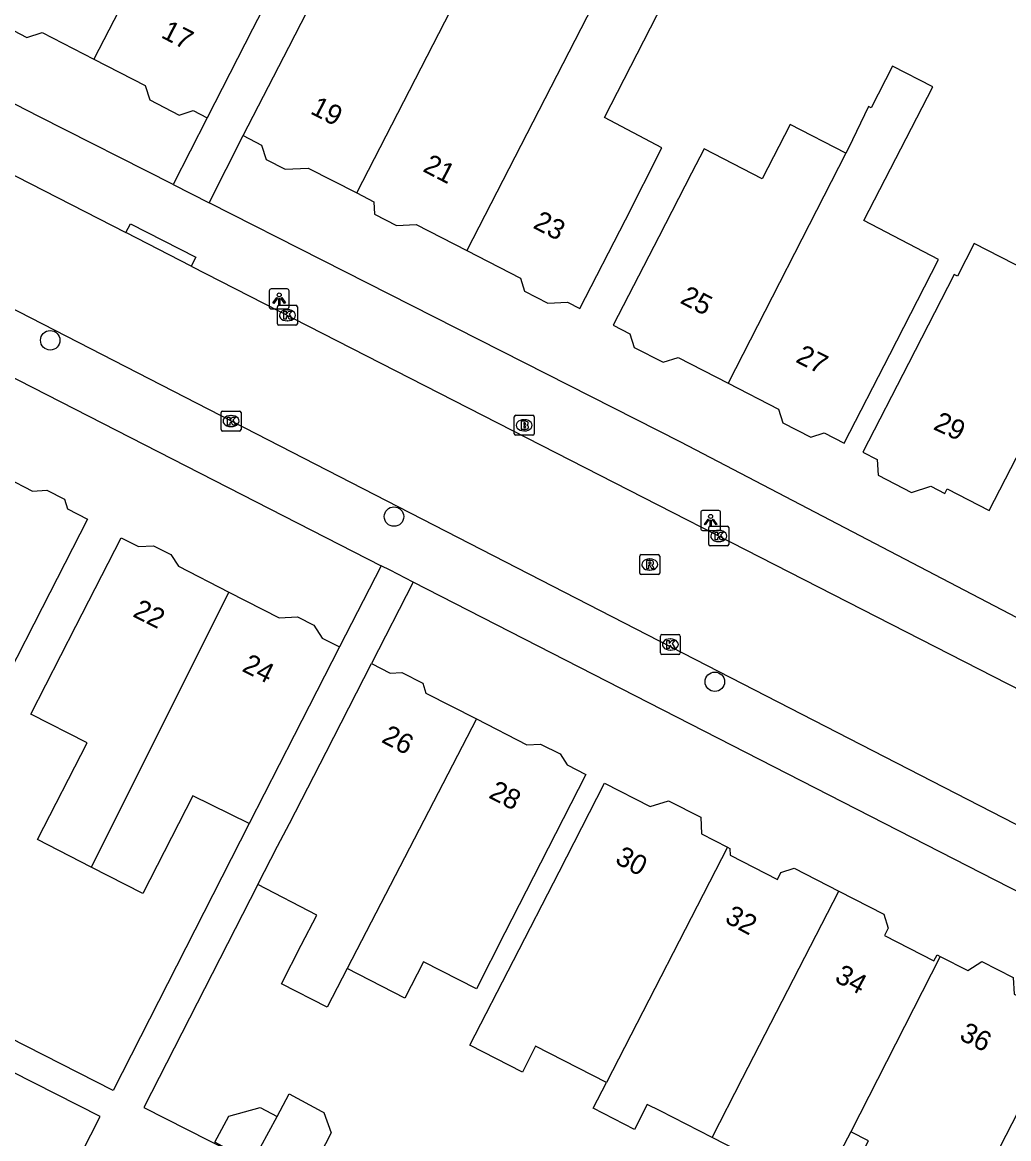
# Model space of a CAD drawing. Extents: x 160356 to 161355, y 381727 to 382845.
# Drawn here: x 161066.7 to 161116.2, y 382398.2 to 382454.3 of the extents above; entities that cross this region are included whole.
import ezdxf

# ---------------------------------------------------------------- set-up
doc = ezdxf.new("R2010")
doc.units = 0
for name, color, linetype in [('IMGEO_Boom', 7, 'Continuous'), ('IMGEO_Brandkraan', 7, 'Continuous'), ('IMGEO_Kolk', 7, 'Continuous'), ('IMGEO_Lichtpunt', 7, 'Continuous'), ('IMGEO_Pand', 7, 'Continuous'), ('IMGEO_Pand_nummerreeks', 7, 'Continuous'), ('IMGEO_Rijbaan_lokaal_open', 7, 'Continuous'), ('IMGEO_Rioolput', 7, 'Continuous'), ('IMGEO_Voetpad_open', 7, 'Continuous')]:
    doc.layers.add(name, color=color, linetype=linetype)

msp = doc.modelspace()

# ---------------------------------------------------------------- linework, layer by layer
at = {"layer": 'IMGEO_Boom'}
for centre in [(161068.063, 382438.303), (161085.314, 382429.45), (161101.414, 382421.157)]:
    msp.add_circle(centre, 0.489, dxfattribs=at)
at = {"layer": 'IMGEO_Brandkraan'}
for p, q in [((161091.349, 382433.609), (161091.349, 382434.461)), ((161091.424, 382434.535), (161092.276, 382434.535)), ((161091.837, 382434.315), (161091.862, 382434.315)), ((161092.35, 382434.461), (161092.35, 382433.609)), ((161091.86, 382433.755), (161091.835, 382433.755)), ((161092.276, 382433.535), (161091.424, 382433.535))]:
    msp.add_line(p, q, dxfattribs=at)
for points in [[(161091.349, 382433.609), (161091.349, 382434.461)], [(161091.424, 382434.535), (161092.276, 382434.535)], [(161091.697, 382434.235), (161091.697, 382433.835), (161091.91, 382433.835)], [(161091.928, 382434.235), (161091.697, 382434.235)], [(161092.35, 382434.461), (161092.35, 382433.609)], [(161091.876, 382434.154), (161091.822, 382434.154), (161091.822, 382434.078)], [(161091.822, 382434.078), (161091.875, 382434.078)], [(161091.884, 382434.002), (161091.822, 382434.002), (161091.822, 382433.921)], [(161091.822, 382433.921), (161091.884, 382433.921)], [(161092.276, 382433.535), (161091.424, 382433.535)]]:
    msp.add_lwpolyline(points, dxfattribs=at)
for centre, radius, start, end in [((161091.426, 382434.459), 0.0765, 91.552, 178.448), ((161091.426, 382434.459), 0.0765, 91.552, 178.448), ((161091.932, 382434.09), 0.145, 59.4692, 91.5367), ((161092.274, 382434.459), 0.0765, 1.552, 88.448), ((161092.274, 382434.459), 0.0765, 1.552, 88.448), ((161091.877, 382434.116), 0.0379, 267.8285, 90.9355), ((161091.885, 382433.961), 0.0404, 269.8759, 90.5077), ((161091.916, 382434.086), 0.251, 268.6676, 293.5347), ((161091.957, 382434.137), 0.0922, 285.5137, 58.1501), ((161091.962, 382433.945), 0.105, 301.3115, 78.989), ((161091.426, 382433.611), 0.0765, 181.552, 268.448), ((161091.426, 382433.611), 0.0765, 181.552, 268.448), ((161092.274, 382433.611), 0.0765, 271.552, 358.448), ((161092.274, 382433.611), 0.0765, 271.552, 358.448)]:
    msp.add_arc(centre, radius, start, end, dxfattribs=at)
for centre, major_axis, ratio, start_param, end_param in [((161091.836, 382434.035), (-0.387, 0.002), 0.722429, 4.712389, 7.853982), ((161091.861, 382434.035), (-0.39, 0.002), 0.717154, 1.570796, 4.712389)]:
    msp.add_ellipse(centre, major_axis=major_axis, ratio=ratio, start_param=start_param, end_param=end_param, dxfattribs=at)
at = {"layer": 'IMGEO_Kolk'}
for p, q in [((161079.464, 382439.133), (161079.464, 382439.985)), ((161079.539, 382440.059), (161080.391, 382440.059)), ((161079.952, 382439.839), (161079.977, 382439.839)), ((161080.465, 382439.985), (161080.465, 382439.133)), ((161079.975, 382439.279), (161079.95, 382439.279)), ((161080.391, 382439.059), (161079.539, 382439.059)), ((161076.636, 382433.82), (161076.636, 382434.672)), ((161076.711, 382434.746), (161077.563, 382434.746)), ((161077.124, 382434.526), (161077.149, 382434.526)), ((161077.637, 382434.672), (161077.637, 382433.82)), ((161077.563, 382433.746), (161076.711, 382433.746)), ((161077.147, 382433.966), (161077.122, 382433.966)), ((161101.109, 382428.049), (161101.109, 382428.901)), ((161101.184, 382428.975), (161102.036, 382428.975)), ((161101.597, 382428.755), (161101.622, 382428.755)), ((161102.11, 382428.901), (161102.11, 382428.049)), ((161101.62, 382428.195), (161101.595, 382428.195)), ((161102.036, 382427.975), (161101.184, 382427.975)), ((161098.681, 382422.601), (161098.681, 382423.453)), ((161098.756, 382423.527), (161099.608, 382423.527)), ((161099.169, 382423.307), (161099.194, 382423.307)), ((161099.682, 382423.453), (161099.682, 382422.601)), ((161099.608, 382422.527), (161098.756, 382422.527)), ((161099.192, 382422.747), (161099.167, 382422.747))]:
    msp.add_line(p, q, dxfattribs=at)
for points in [[(161079.464, 382439.133), (161079.464, 382439.985)], [(161079.539, 382440.059), (161080.391, 382440.059)], [(161080.465, 382439.985), (161080.465, 382439.133)], [(161079.785, 382439.759), (161079.908, 382439.759), (161079.908, 382439.608), (161080.038, 382439.759), (161080.202, 382439.759), (161080.056, 382439.608), (161080.209, 382439.359), (161080.057, 382439.359), (161079.972, 382439.523), (161079.908, 382439.456), (161079.908, 382439.359), (161079.785, 382439.359), (161079.785, 382439.759)], [(161080.391, 382439.059), (161079.539, 382439.059)], [(161076.636, 382433.82), (161076.636, 382434.672)], [(161076.711, 382434.746), (161077.563, 382434.746)], [(161076.957, 382434.446), (161077.08, 382434.446), (161077.08, 382434.295), (161077.21, 382434.446), (161077.374, 382434.446), (161077.228, 382434.295), (161077.381, 382434.046), (161077.229, 382434.046), (161077.144, 382434.21), (161077.08, 382434.143), (161077.08, 382434.046), (161076.957, 382434.046), (161076.957, 382434.446)], [(161077.637, 382434.672), (161077.637, 382433.82)], [(161077.563, 382433.746), (161076.711, 382433.746)], [(161101.109, 382428.049), (161101.109, 382428.901)], [(161101.184, 382428.975), (161102.036, 382428.975)], [(161101.43, 382428.675), (161101.553, 382428.675), (161101.553, 382428.524), (161101.683, 382428.675), (161101.847, 382428.675), (161101.701, 382428.524), (161101.854, 382428.275), (161101.702, 382428.275), (161101.617, 382428.439), (161101.553, 382428.372), (161101.553, 382428.275), (161101.43, 382428.275), (161101.43, 382428.675)], [(161102.11, 382428.901), (161102.11, 382428.049)], [(161102.036, 382427.975), (161101.184, 382427.975)], [(161098.681, 382422.601), (161098.681, 382423.453)], [(161098.756, 382423.527), (161099.608, 382423.527)], [(161099.002, 382423.227), (161099.125, 382423.227), (161099.125, 382423.076), (161099.255, 382423.227), (161099.419, 382423.227), (161099.273, 382423.076), (161099.426, 382422.827), (161099.274, 382422.827), (161099.189, 382422.991), (161099.125, 382422.924), (161099.125, 382422.827), (161099.002, 382422.827), (161099.002, 382423.227)], [(161099.682, 382423.453), (161099.682, 382422.601)], [(161099.608, 382422.527), (161098.756, 382422.527)]]:
    msp.add_lwpolyline(points, dxfattribs=at)
for centre, start, end in [((161079.541, 382439.983), 91.552, 178.448), ((161079.541, 382439.983), 91.552, 178.448), ((161080.389, 382439.983), 1.552, 88.448), ((161080.389, 382439.983), 1.552, 88.448), ((161079.541, 382439.135), 181.552, 268.448), ((161079.541, 382439.135), 181.552, 268.448), ((161080.389, 382439.135), 271.552, 358.448), ((161080.389, 382439.135), 271.552, 358.448), ((161076.713, 382434.67), 91.552, 178.448), ((161076.713, 382434.67), 91.552, 178.448), ((161077.561, 382434.67), 1.552, 88.448), ((161077.561, 382434.67), 1.552, 88.448), ((161076.713, 382433.822), 181.552, 268.448), ((161076.713, 382433.822), 181.552, 268.448), ((161077.561, 382433.822), 271.552, 358.448), ((161077.561, 382433.822), 271.552, 358.448), ((161101.186, 382428.899), 91.552, 178.448), ((161101.186, 382428.899), 91.552, 178.448), ((161102.034, 382428.899), 1.552, 88.448), ((161102.034, 382428.899), 1.552, 88.448), ((161101.186, 382428.051), 181.552, 268.448), ((161101.186, 382428.051), 181.552, 268.448), ((161102.034, 382428.051), 271.552, 358.448), ((161102.034, 382428.051), 271.552, 358.448), ((161098.758, 382423.451), 91.552, 178.448), ((161098.758, 382423.451), 91.552, 178.448), ((161099.606, 382423.451), 1.552, 88.448), ((161099.606, 382423.451), 1.552, 88.448), ((161098.758, 382422.603), 181.552, 268.448), ((161098.758, 382422.603), 181.552, 268.448), ((161099.606, 382422.603), 271.552, 358.448), ((161099.606, 382422.603), 271.552, 358.448)]:
    msp.add_arc(centre, 0.0765, start, end, dxfattribs=at)
for centre, major_axis, ratio, start_param, end_param in [((161079.951, 382439.559), (-0.387, 0.002), 0.722429, 4.712389, 7.853982), ((161079.976, 382439.559), (-0.39, 0.002), 0.717154, 1.570796, 4.712389), ((161077.123, 382434.246), (-0.387, 0.002), 0.722429, 4.712389, 7.853982), ((161077.148, 382434.246), (-0.39, 0.002), 0.717154, 1.570796, 4.712389), ((161101.596, 382428.475), (-0.387, 0.002), 0.722429, 4.712389, 7.853982), ((161101.621, 382428.475), (-0.39, 0.002), 0.717154, 1.570796, 4.712389), ((161099.168, 382423.027), (-0.387, 0.002), 0.722429, 4.712389, 7.853982), ((161099.193, 382423.027), (-0.39, 0.002), 0.717154, 1.570796, 4.712389)]:
    msp.add_ellipse(centre, major_axis=major_axis, ratio=ratio, start_param=start_param, end_param=end_param, dxfattribs=at)
at = {"layer": 'IMGEO_Lichtpunt'}
for p, q in [((161079.055, 382440.784), (161079.055, 382439.977)), ((161079.055, 382440.784), (161079.055, 382439.977)), ((161079.957, 382440.879), (161079.149, 382440.879)), ((161079.957, 382440.879), (161079.149, 382440.879)), ((161080.051, 382439.977), (161080.051, 382440.784)), ((161080.051, 382439.977), (161080.051, 382440.784)), ((161079.149, 382439.883), (161079.957, 382439.883)), ((161079.149, 382439.883), (161079.957, 382439.883)), ((161101.607, 382429.755), (161100.799, 382429.755)), ((161101.607, 382429.755), (161100.799, 382429.755)), ((161100.705, 382429.66), (161100.705, 382428.853)), ((161100.705, 382429.66), (161100.705, 382428.853)), ((161101.701, 382428.853), (161101.701, 382429.66)), ((161101.701, 382428.853), (161101.701, 382429.66)), ((161100.799, 382428.759), (161101.607, 382428.759)), ((161100.799, 382428.759), (161101.607, 382428.759))]:
    msp.add_line(p, q, dxfattribs=at)
for points in [[(161079.429, 382440.448), (161079.468, 382440.42), (161079.28, 382440.158), (161079.242, 382440.185), (161079.429, 382440.448)], [(161079.531, 382440.4), (161079.578, 382440.4), (161079.578, 382440.078), (161079.531, 382440.078), (161079.531, 382440.4)], [(161079.641, 382440.42), (161079.679, 382440.447), (161079.866, 382440.185), (161079.827, 382440.157), (161079.641, 382440.42)], [(161101.079, 382429.324), (161101.118, 382429.296), (161100.93, 382429.034), (161100.892, 382429.061), (161101.079, 382429.324)], [(161101.181, 382429.276), (161101.228, 382429.276), (161101.228, 382428.954), (161101.181, 382428.954), (161101.181, 382429.276)], [(161101.291, 382429.296), (161101.329, 382429.323), (161101.516, 382429.061), (161101.477, 382429.033), (161101.291, 382429.296)]]:
    msp.add_lwpolyline(points, dxfattribs=at)
for centre in [(161079.554, 382440.582), (161101.204, 382429.458)]:
    msp.add_circle(centre, 0.0994, dxfattribs=at)
for centre, start, end in [((161079.149, 382440.784), 90, 180), ((161079.149, 382440.784), 90, 180), ((161079.957, 382440.784), 0, 90), ((161079.957, 382440.784), 0, 90), ((161079.149, 382439.977), 180, 270), ((161079.149, 382439.977), 180, 270), ((161079.957, 382439.977), 270, 0), ((161079.957, 382439.977), 270, 360), ((161100.799, 382429.66), 90, 180), ((161100.799, 382429.66), 90, 180), ((161101.607, 382429.66), 0, 90), ((161101.607, 382429.66), 0, 90), ((161100.799, 382428.853), 180, 270), ((161100.799, 382428.853), 180, 270), ((161101.607, 382428.853), 270, 0), ((161101.607, 382428.853), 270, 360)]:
    msp.add_arc(centre, 0.0946, start, end, dxfattribs=at)
at = {"layer": 'IMGEO_Pand'}
for points in [[(161076.817, 382465.155), (161076.598, 382465.267), (161077.805, 382467.615), (161078.003, 382468.001), (161075.824, 382469.12), (161075.626, 382468.734), (161073.587, 382464.768), (161072.994, 382465.073), (161072.255, 382465.453), (161070.819, 382462.659), (161068.773, 382463.704), (161066.783, 382459.832), (161064.497, 382455.385), (161065.301, 382454.972), (161065.546, 382454.207), (161066.897, 382453.513), (161067.658, 382453.757), (161070.245, 382452.427)], [(161076.817, 382465.155), (161070.245, 382452.427)], [(161088.961, 382442.808), (161091.656, 382441.423), (161091.866, 382440.767), (161093.026, 382440.171), (161094.018, 382440.219), (161094.638, 382439.901), (161096.924, 382444.348), (161098.752, 382447.971), (161095.875, 382449.492), (161098.84, 382455.261), (161098.643, 382455.362), (161100.196, 382458.383), (161097.64, 382459.697), (161097.096, 382458.638)], [(161097.096, 382458.638), (161088.961, 382442.808)], [(161079.735, 382456.887), (161078.217, 382453.927), (161075.931, 382449.48)], [(161077.751, 382448.582), (161080.037, 382453.029), (161081.909, 382456.682)], [(161083.443, 382445.701), (161089.032, 382456.579)], [(161070.245, 382452.427), (161072.828, 382451.099), (161073.062, 382450.37), (161074.532, 382449.614), (161075.232, 382449.839), (161075.931, 382449.48)], [(161102.09, 382436.147), (161104.611, 382434.851), (161104.834, 382434.156), (161106.225, 382433.441), (161106.894, 382433.655), (161107.909, 382433.134), (161110.195, 382437.581), (161112.63, 382442.355), (161108.898, 382444.319), (161112.35, 382451.035), (161110.336, 382452.07), (161109.258, 382449.972), (161109.129, 382450.038), (161108.128, 382447.953), (161107.995, 382447.694)], [(161107.995, 382447.694), (161105.187, 382449.138), (161103.784, 382446.41), (161100.876, 382447.912), (161100.25, 382446.701), (161098.597, 382443.505), (161096.311, 382439.058), (161097.152, 382438.626), (161097.369, 382437.948), (161098.819, 382437.203), (161099.569, 382437.443), (161102.09, 382436.147)], [(161077.751, 382448.582), (161078.67, 382448.109), (161078.904, 382447.381), (161079.852, 382446.894), (161081.012, 382446.95), (161083.443, 382445.701)], [(161107.995, 382447.694), (161102.09, 382436.147)], [(161083.443, 382445.701), (161084.299, 382445.261), (161084.329, 382444.642), (161085.447, 382444.067), (161086.42, 382444.115), (161088.961, 382442.808)], [(161111.134, 382437.14), (161108.848, 382432.693), (161109.565, 382432.324), (161109.604, 382431.527), (161111.285, 382430.663), (161112.255, 382430.974), (161112.953, 382430.615), (161113.067, 382430.836), (161115.181, 382429.749), (161118.702, 382436.598), (161119.668, 382436.101), (161121.955, 382440.548), (161122.845, 382442.28), (161119.836, 382443.827), (161118.435, 382441.103), (161114.428, 382443.163), (161113.587, 382441.526), (161113.43, 382441.607), (161111.134, 382437.14)], [(161064.585, 382432.061), (161067.177, 382430.734), (161067.895, 382430.77), (161068.779, 382430.317), (161068.935, 382429.836), (161069.94, 382429.321), (161067.662, 382424.871), (161065.964, 382421.556), (161065.001, 382419.677), (161062.842, 382419.512), (161061.851, 382420.019), (161060.841, 382418.137), (161060.017, 382416.603), (161057.419, 382417.933)], [(161070.114, 382411.854), (161067.428, 382413.229), (161069.916, 382418.088), (161067.092, 382419.534), (161069.348, 382423.94), (161071.627, 382428.39), (161072.494, 382427.946), (161073.251, 382427.984), (161074.118, 382427.54), (161074.496, 382426.956), (161077.025, 382425.661)], [(161077.025, 382425.661), (161070.114, 382411.854)], [(161077.025, 382425.661), (161079.555, 382424.365), (161080.478, 382424.412), (161081.29, 382423.996), (161081.709, 382423.349), (161082.58, 382422.903)], [(161082.58, 382422.903), (161080.302, 382418.453), (161078.048, 382414.038)], [(161078.475, 382410.98), (161079.466, 382412.9), (161080.065, 382414.04), (161081.903, 382417.622), (161084.182, 382422.072)], [(161084.182, 382422.072), (161085.125, 382421.589), (161085.703, 382421.618), (161086.756, 382421.079), (161086.914, 382420.589), (161089.448, 382419.291)], [(161089.448, 382419.291), (161091.981, 382417.994), (161092.672, 382418.029), (161093.646, 382417.53), (161093.999, 382416.984), (161094.946, 382416.499), (161092.668, 382412.049), (161090.882, 382408.553), (161089.448, 382405.741), (161086.793, 382407.101), (161085.855, 382405.269), (161082.959, 382406.752)], [(161089.448, 382419.291), (161082.959, 382406.752)], [(161095.971, 382401.041), (161092.42, 382402.859), (161091.755, 382401.56), (161089.126, 382402.906), (161091.318, 382407.168), (161093.602, 382411.608), (161095.881, 382416.058), (161098.169, 382414.887), (161099.089, 382415.184), (161100.706, 382414.355), (161100.749, 382413.512), (161102.049, 382412.847)], [(161078.048, 382414.038), (161075.226, 382415.424), (161072.716, 382410.522), (161070.114, 382411.854)], [(161102.049, 382412.847), (161095.971, 382401.041)], [(161102.049, 382412.847), (161102.173, 382412.783), (161102.19, 382412.443), (161104.553, 382411.233), (161104.729, 382411.577), (161105.388, 382411.789), (161107.639, 382410.636)], [(161082.959, 382406.752), (161081.954, 382404.81), (161079.662, 382405.996), (161080.662, 382407.929), (161081.446, 382409.443), (161078.475, 382410.98)], [(161101.275, 382398.271), (161102.808, 382401.25), (161107.639, 382410.636)], [(161107.639, 382410.636), (161109.891, 382409.483), (161110.118, 382408.78), (161109.929, 382408.411), (161112.412, 382407.14), (161112.566, 382407.441), (161112.725, 382407.36)], [(161112.725, 382407.36), (161108.246, 382398.55)], [(161112.725, 382407.36), (161114.102, 382406.655), (161114.815, 382407.116), (161116.391, 382406.309), (161116.432, 382405.477), (161118.978, 382404.174)], [(161101.275, 382398.271), (161098.665, 382399.607), (161098.021, 382399.937), (161097.376, 382398.678), (161095.302, 382399.741), (161095.971, 382401.041)], [(161117.237, 382400.746), (161114.484, 382395.371), (161112.256, 382391.027), (161109.562, 382392.407), (161106.9, 382393.771), (161109.119, 382398.103), (161108.246, 382398.55)], [(161079.446, 382399.325), (161080.057, 382400.458), (161081.693, 382399.576), (161081.787, 382399.525), (161082.165, 382398.514), (161080.706, 382395.67)], [(161078.203, 382397.019), (161076.318, 382398.035), (161077.027, 382399.349), (161078.591, 382399.786), (161079.446, 382399.325)], [(161078.203, 382397.019), (161079.446, 382399.325)], [(161108.246, 382398.55), (161105.994, 382394.282), (161103.893, 382395.358), (161104.531, 382396.604), (161104.058, 382396.846), (161101.275, 382398.271)]]:
    msp.add_lwpolyline(points, dxfattribs=at)
at = {"layer": 'IMGEO_Rijbaan_lokaal_open'}
for points in [[(161049.272, 382455.276), (161071.856, 382443.711)], [(161123.037, 382410.642), (161055.178, 382445.54)], [(161075.136, 382442.031), (161071.856, 382443.711)], [(161075.136, 382442.031), (161125.629, 382416.174)]]:
    msp.add_lwpolyline(points, dxfattribs=at)
at = {"layer": 'IMGEO_Rioolput'}
for p, q in [((161097.721, 382427.541), (161098.573, 382427.541)), ((161097.646, 382426.615), (161097.646, 382427.467)), ((161098.134, 382427.321), (161098.159, 382427.321)), ((161098.647, 382427.467), (161098.647, 382426.615)), ((161098.573, 382426.541), (161097.721, 382426.541)), ((161098.157, 382426.761), (161098.132, 382426.761))]:
    msp.add_line(p, q, dxfattribs=at)
for points in [[(161097.721, 382427.541), (161098.573, 382427.541)], [(161097.646, 382426.615), (161097.646, 382427.467)], [(161098.235, 382427.239), (161097.983, 382427.241), (161097.983, 382426.841)], [(161097.983, 382426.841), (161098.107, 382426.841), (161098.107, 382427.003), (161098.118, 382427.003)], [(161098.161, 382427.16), (161098.107, 382427.16), (161098.107, 382427.079)], [(161098.107, 382427.079), (161098.159, 382427.079)], [(161098.165, 382426.974), (161098.236, 382426.841), (161098.376, 382426.841), (161098.311, 382426.967)], [(161098.647, 382427.467), (161098.647, 382426.615)], [(161098.573, 382426.541), (161097.721, 382426.541)]]:
    msp.add_lwpolyline(points, dxfattribs=at)
for centre, radius, start, end in [((161097.723, 382427.465), 0.0765, 91.552, 178.448), ((161097.723, 382427.465), 0.0765, 91.552, 178.448), ((161098.571, 382427.465), 0.0765, 1.552, 88.448), ((161098.571, 382427.465), 0.0765, 1.552, 88.448), ((161098.117, 382426.95), 0.0533, 26.0293, 88.6989), ((161098.143, 382427.268), 0.19, 274.7715, 282.9687), ((161098.167, 382427.064), 0.0964, 77.0061, 93.1865), ((161098.181, 382427.121), 0.0378, 276.6634, 79.6772), ((161098.234, 382427.129), 0.109, 350.3612, 89.416), ((161098.232, 382427.129), 0.112, 277.5842, 350.9817), ((161098.216, 382426.914), 0.108, 29.5134, 73.7905), ((161097.723, 382426.617), 0.0765, 181.552, 268.448), ((161097.723, 382426.617), 0.0765, 181.552, 268.448), ((161098.571, 382426.617), 0.0765, 271.552, 358.448), ((161098.571, 382426.617), 0.0765, 271.552, 358.448)]:
    msp.add_arc(centre, radius, start, end, dxfattribs=at)
for centre, major_axis, ratio, start_param, end_param in [((161098.133, 382427.041), (-0.387, 0.002), 0.722429, 4.712389, 7.853982), ((161098.158, 382427.041), (-0.39, 0.002), 0.717154, 1.570796, 4.712389)]:
    msp.add_ellipse(centre, major_axis=major_axis, ratio=ratio, start_param=start_param, end_param=end_param, dxfattribs=at)
at = {"layer": 'IMGEO_Voetpad_open'}
for points in [[(161074.226, 382446.119), (161067.487, 382449.539), (161000, 382484.289), (160986.05, 382491.5)], [(160980.496, 382480.356), (161000, 382470.359), (161084.671, 382426.984)], [(161075.931, 382449.48), (161074.226, 382446.119)], [(161076.035, 382445.201), (161077.751, 382448.582)], [(161074.226, 382446.119), (161076.035, 382445.201)], [(161153.316, 382405.165), (161099.704, 382433.19), (161081.707, 382442.323), (161076.035, 382445.201)], [(161071.856, 382443.711), (161072.086, 382444.154), (161075.366, 382442.474), (161075.136, 382442.031)], [(161084.671, 382426.984), (161082.58, 382422.903)], [(161086.277, 382426.161), (161085.12, 382426.754), (161084.671, 382426.984)], [(161086.277, 382426.161), (161084.182, 382422.072)], [(161121.067, 382408.339), (161086.277, 382426.161)], [(161078.048, 382414.038), (161071.223, 382400.63), (161062.514, 382405.064)], [(161078.475, 382410.98), (161072.767, 382399.786), (161078.203, 382397.019)], [(161057.577, 382373.824), (161070.563, 382399.333), (161050.65, 382409.432)]]:
    msp.add_lwpolyline(points, dxfattribs=at)

# ---------------------------------------------------------------- texts
at = {"layer": 'IMGEO_Pand_nummerreeks'}
for s, rotation, p in [('17', 332.6871, (161073.576, 382453.532)), ('19', 332.796, (161081.063, 382449.712)), ('21', 332.796, (161086.711, 382446.809)), ('23', 332.796, (161092.24, 382443.967)), ('25', 332.9449, (161099.621, 382440.198)), ('27', 332.9449, (161105.42, 382437.236)), ('29', 335.0679, (161112.327, 382433.855)), ('22', 333.391, (161072.154, 382424.456)), ('24', 333.391, (161077.634, 382421.712)), ('26', 332.6298, (161084.632, 382418.146)), ('28', 332.6274, (161090.016, 382415.358)), ('30', 331.6558, (161096.354, 382412.076)), ('32', 331.6558, (161101.86, 382409.107)), ('34', 331.6558, (161107.373, 382406.133)), ('36', 333.0022, (161113.632, 382403.216))]:
    msp.add_text(s, height=1, rotation=rotation, dxfattribs=at).set_placement(p)

doc.saveas('drawing.dxf')
